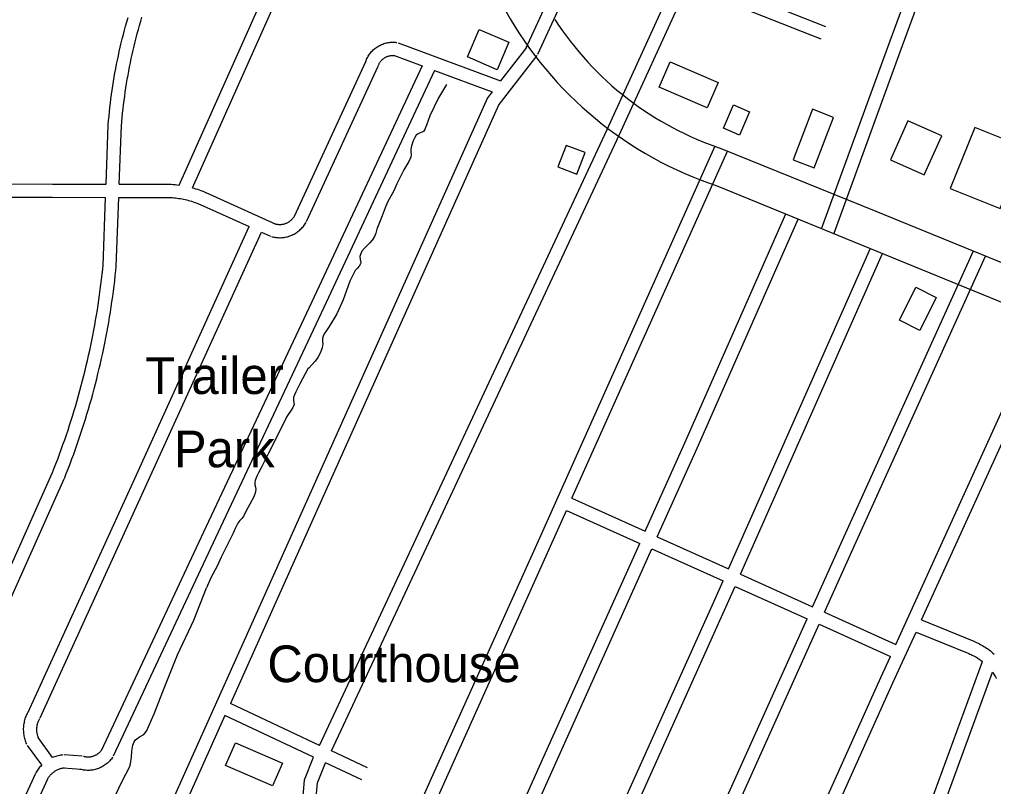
# Model space of a CAD drawing. Extents: x 3704301 to 3742427, y 506229 to 532009.
# Drawn here: x 3710942 to 3713149, y 526666 to 528404 of the extents above; entities that cross this region are included whole.
import ezdxf

# ---------------------------------------------------------------- set-up
doc = ezdxf.new("R2010")
doc.units = 0
for name, color, linetype in [('V-BLDG-IDEN', 7, 'Continuous'), ('V-BLDG-OTLN', 7, 'Continuous'), ('V-ROAD-CNTR', 7, 'Continuous'), ('V-TOPO-SHOR', 7, 'Continuous')]:
    doc.layers.add(name, color=color, linetype=linetype)

msp = doc.modelspace()

# ---------------------------------------------------------------- linework, layer by layer
at = {"layer": 'V-BLDG-OTLN'}
for points in [[(3712024.1, 528289.8), (3711957, 528318.7), (3711983.7, 528380.7), (3712050.7, 528351.9)], [(3712524.9, 528260.6), (3712500.1, 528203.2), (3712391.2, 528250.3), (3712416.1, 528307.7)], [(3712573.6, 528141.5), (3712537, 528157.2), (3712559.9, 528210.5), (3712596.5, 528194.8)], [(3712695.3, 528085.9), (3712743.1, 528067.5), (3712787, 528181.9), (3712739.1, 528200.3)], [(3712916, 528085.8), (3712992.4, 528051.7), (3713031.9, 528140.1), (3712955.5, 528174.2)], [(3713051.2, 528021), (3713164.6, 527975.2), (3713220.6, 528113.5), (3713107.1, 528159.3)], [(3712162.2, 528070), (3712205.2, 528053.6), (3712223.6, 528102.1), (3712180.6, 528118.5)], [(3712982.2, 527699.6), (3712935.9, 527722.7), (3712972.9, 527797.1), (3713019.3, 527774)], [(3711408.9, 526714.3), (3711431.5, 526765.7), (3711537.5, 526719), (3711514.8, 526667.6)]]:
    msp.add_lwpolyline(points, close=True, dxfattribs=at)
at = {"layer": 'V-ROAD-CNTR'}
for points in [[(3712089, 528337.6), (3712288.1, 528768.7), (3712444.3, 529106.8), (3712631.8, 529507.7), (3712806.2, 529885.3)], [(3711303.5, 528028.7), (3711483.5, 528430.5), (3711696.5, 528899.4), (3711769.8, 529061)], [(3711333.6, 528022.5), (3711510.9, 528418.1), (3711723.8, 528887), (3711797.1, 529048.6)], [(3712759.7, 527929.6), (3712909.6, 528341), (3713130.9, 528941.9)], [(3712787.9, 527919.3), (3712937.8, 528330.7), (3713158.9, 528931.2)], [(3712116.2, 528325.1), (3712315.4, 528756.1), (3712379, 528893.9)], [(3712273.6, 528154.1), (3712422.1, 528479.3), (3712573.5, 528806.1)], [(3712769.6, 528387), (3712467.6, 528506)], [(3712300.9, 528141.7), (3712449.4, 528466.8), (3712454.9, 528478.8)], [(3712758.6, 528359.1), (3712454.9, 528478.8)], [(3711142.9, 528165), (3711143.7, 528174.8), (3711144.6, 528184.7), (3711145.6, 528194.5), (3711146.7, 528204.3), (3711147.8, 528214.2), (3711149, 528224), (3711150.4, 528233.8), (3711151.7, 528243.6), (3711153.2, 528253.4), (3711154.8, 528263.2), (3711156.4, 528272.9), (3711158.1, 528282.7), (3711159.9, 528292.4), (3711161.8, 528302.1), (3711163.7, 528311.8), (3711165.8, 528321.5), (3711167.9, 528331.2), (3711170, 528340.9), (3711172.3, 528350.5), (3711174.7, 528360.1), (3711177.1, 528369.7), (3711179.6, 528379.3), (3711182.2, 528388.8), (3711184.8, 528398.4), (3711187.6, 528407.9)], [(3711172.8, 528162.5), (3711173.6, 528172.2), (3711174.5, 528181.8), (3711175.4, 528191.4), (3711176.5, 528201), (3711177.6, 528210.6), (3711178.8, 528220.1), (3711180.1, 528229.7), (3711181.4, 528239.3), (3711182.9, 528248.8), (3711184.4, 528258.4), (3711186, 528267.9), (3711187.6, 528277.4), (3711189.4, 528286.9), (3711191.2, 528296.4), (3711193.1, 528305.8), (3711195.1, 528315.3), (3711197.1, 528324.7), (3711199.3, 528334.1), (3711201.5, 528343.5), (3711203.8, 528352.9), (3711206.1, 528362.2), (3711208.6, 528371.6), (3711211.1, 528380.9), (3711213.7, 528390.2), (3711216.4, 528399.5), (3711219.1, 528408.7)], [(3712986.2, 527043.6), (3713258.7, 527641.9), (3713496.7, 528254.3), (3713549.8, 528399)], [(3711726.7, 528309), (3711727.5, 528311.1), (3711728.5, 528313.5), (3711729.6, 528315.9), (3711730.8, 528318.2), (3711732, 528320.5), (3711733.4, 528322.7), (3711734.8, 528324.8), (3711736.4, 528326.9), (3711738, 528328.9), (3711739.7, 528330.9), (3711741.4, 528332.8), (3711743.3, 528334.6), (3711745.2, 528336.3), (3711747.2, 528338), (3711749.2, 528339.6), (3711751.4, 528341.1), (3711753.5, 528342.5), (3711755.8, 528343.8), (3711758, 528345), (3711760.4, 528346.2), (3711762.7, 528347.2), (3711765.1, 528348.1), (3711767.6, 528349), (3711770.1, 528349.7), (3711772.6, 528350.4), (3711775.1, 528350.9), (3711777.6, 528351.4), (3711780.2, 528351.7), (3711782.8, 528352), (3711785.4, 528352.1), (3711788, 528352.1), (3711790.6, 528352), (3711793.1, 528351.9), (3711795.6, 528351.6), (3711796.8, 528351.4)], [(3711799.9, 528350.6), (3712032.1, 528265)], [(3712090.7, 528340.5), (3712032.1, 528265)], [(3712114.4, 528322.1), (3712028.1, 528210.9), (3711554.4, 527154.9), (3711419.6, 526854.4)], [(3711754.9, 528298.7), (3711755.5, 528300.3), (3711756, 528301.6), (3711756.6, 528302.8), (3711757.2, 528304), (3711757.9, 528305.2), (3711758.6, 528306.4), (3711759.4, 528307.6), (3711760.2, 528308.7), (3711761.1, 528309.8), (3711762, 528310.8), (3711762.9, 528311.8), (3711763.9, 528312.8), (3711764.9, 528313.7), (3711766, 528314.6), (3711767.1, 528315.4), (3711768.2, 528316.2), (3711769.3, 528317), (3711770.5, 528317.7), (3711771.7, 528318.3), (3711773, 528318.9), (3711774.3, 528319.5), (3711775.5, 528320), (3711776.8, 528320.4), (3711778.2, 528320.8), (3711779.5, 528321.2), (3711780.8, 528321.5), (3711782.2, 528321.7), (3711783.6, 528321.9), (3711784.9, 528322), (3711786.3, 528322.1), (3711787.7, 528322.1), (3711789.1, 528322.1), (3711790.5, 528322), (3711791.9, 528321.8), (3711792.6, 528321.7)], [(3711789.5, 528322.5), (3711854.4, 528298.6)], [(3711854.4, 528298.6), (3711604.4, 527764.2), (3711369.9, 527266.6), (3711126.9, 526747.6)], [(3711564.8, 527958.4), (3711727.2, 528310.1)], [(3711592, 527945.8), (3711754.4, 528297.6)], [(3711882.6, 528288.2), (3711631.5, 527751.4), (3711397, 527253.9), (3711154.1, 526734.9)], [(3711882.6, 528288.2), (3712012.8, 528240.1)], [(3712012.8, 528240.1), (3712002.2, 528226.4), (3711527, 527167.1), (3711157.2, 526342.7)], [(3711137.9, 528030.7), (3711142.8, 528164.3)], [(3711167.9, 528030.6), (3711172.8, 528163.2)], [(3712928.1, 526988.4), (3713231.1, 527653.6), (3713433, 528173.2)], [(3711621.7, 526759.6), (3712273.7, 528154.3)], [(3711648.9, 526746.9), (3712300.8, 528141.6)], [(3711782, 526474.7), (3711875.8, 526685), (3712117.7, 527222.7), (3712518.8, 528117.6)], [(3712193.8, 527319.3), (3712546.2, 528105.3)], [(3712533.8, 528111), (3712882.3, 527969.8), (3713870.9, 527566), (3714554.5, 527287.3), (3715437.6, 526922.4), (3716443.5, 526508.3), (3717232.2, 526184.1), (3717851, 525932.5), (3718370.1, 525717.7)], [(3710903.2, 528031.2), (3711016.5, 528030.9), (3711137.9, 528030.7)], [(3711167.9, 528030.6), (3711272.7, 528030.5)], [(3711272.7, 528030.5), (3711276.8, 528030.5), (3711281.2, 528030.4), (3711285.5, 528030.3), (3711289.8, 528030), (3711294.1, 528029.7), (3711298.4, 528029.3), (3711303.5, 528028.7)], [(3711333.6, 528022.5), (3711336.5, 528021.7), (3711340.7, 528020.4), (3711344.8, 528019.1), (3711348.9, 528017.7), (3711352.9, 528016.2), (3711356.9, 528014.6), (3711360.9, 528013), (3711363.6, 528011.8)], [(3711363.7, 528011.7), (3711522.7, 527940.2)], [(3712524.7, 528026.3), (3713191.3, 527753.7), (3714074.6, 527392.8), (3714959.3, 527039.8), (3715846.1, 526679), (3716321.1, 526487.7), (3716852.6, 526271.1), (3717658.8, 525937.3), (3718075.6, 525765.5), (3718323.9, 525661), (3718429.1, 525621.4)], [(3710903.1, 528001.2), (3711016.4, 528000.9), (3711136.8, 528000.7)], [(3711131.1, 527846.1), (3711136.8, 528000.7)], [(3711161, 527844.9), (3711166.8, 528000.6)], [(3711166.8, 528000.6), (3711272.7, 528000.5)], [(3711272.7, 528000.5), (3711276.6, 528000.5), (3711280.4, 528000.4), (3711284.1, 528000.3), (3711287.8, 528000.1), (3711291.5, 527999.8), (3711295.2, 527999.4), (3711298.9, 527999), (3711302.6, 527998.5), (3711306.3, 527997.9), (3711310, 527997.3), (3711313.6, 527996.5), (3711317.3, 527995.7), (3711320.9, 527994.9), (3711324.5, 527993.9), (3711328.1, 527992.9), (3711331.6, 527991.8), (3711335.2, 527990.7), (3711338.7, 527989.5), (3711342.2, 527988.2), (3711345.7, 527986.8), (3711349.1, 527985.4), (3711351.6, 527984.3)], [(3711351.4, 527984.4), (3711462.5, 527934.4)], [(3712359.8, 527244.5), (3712449.9, 527444.8), (3712678.9, 527963.7)], [(3711512.7, 527912), (3711515, 527911.4), (3711517.6, 527910.8), (3711520.2, 527910.3), (3711522.8, 527909.9), (3711525.4, 527909.7), (3711528.1, 527909.5), (3711530.7, 527909.4), (3711533.4, 527909.4), (3711536, 527909.6), (3711538.7, 527909.8), (3711541.3, 527910.1), (3711543.9, 527910.6), (3711546.5, 527911.1), (3711549.1, 527911.7), (3711551.7, 527912.5), (3711554.2, 527913.3), (3711556.7, 527914.2), (3711559.1, 527915.2), (3711561.5, 527916.3), (3711563.9, 527917.5), (3711566.2, 527918.8), (3711568.5, 527920.2), (3711570.7, 527921.7), (3711572.8, 527923.3), (3711574.9, 527924.9), (3711576.9, 527926.6), (3711578.9, 527928.4), (3711580.8, 527930.3), (3711582.6, 527932.2), (3711584.3, 527934.2), (3711586, 527936.3), (3711587.5, 527938.4), (3711589, 527940.6), (3711590.4, 527942.8), (3711591.4, 527944.6)], [(3711520.4, 527941), (3711522.1, 527940.5), (3711523.6, 527940.2), (3711525.1, 527939.9), (3711526.6, 527939.7), (3711528, 527939.6), (3711529.5, 527939.5), (3711531, 527939.4), (3711532.5, 527939.4), (3711534, 527939.5), (3711535.5, 527939.6), (3711537, 527939.8), (3711538.5, 527940.1), (3711539.9, 527940.4), (3711541.4, 527940.7), (3711542.8, 527941.1), (3711544.2, 527941.6), (3711545.6, 527942.1), (3711547, 527942.7), (3711548.4, 527943.3), (3711549.7, 527944), (3711551, 527944.7), (3711552.3, 527945.5), (3711553.5, 527946.3), (3711554.7, 527947.2), (3711555.9, 527948.1), (3711557.1, 527949.1), (3711558.2, 527950.1), (3711559.2, 527951.2), (3711560.3, 527952.3), (3711561.2, 527953.4), (3711562.2, 527954.6), (3711563.1, 527955.8), (3711563.9, 527957), (3711564.7, 527958.3), (3711565.4, 527959.6)], [(3712387.2, 527232.2), (3712477.3, 527432.6), (3712706.4, 527951.6)], [(3710961.1, 526834.5), (3711199.1, 527355.7), (3711462.5, 527934.4)], [(3710988.4, 526822), (3711226.3, 527343.3), (3711489.8, 527922.1)], [(3711489.8, 527922.1), (3711510.4, 527912.8)], [(3712548.6, 527159.4), (3712870.2, 527885.5)], [(3712575.9, 527147.1), (3712897.6, 527873.3)], [(3712738.9, 527073.7), (3712810.6, 527233), (3713104, 527879.8)], [(3712766.3, 527061.3), (3712838, 527220.6), (3713131.4, 527867.5)], [(3711015.4, 527375.2), (3711019.8, 527386.1), (3711024, 527396.9), (3711028.2, 527407.8), (3711032.3, 527418.8), (3711036.3, 527429.7), (3711040.2, 527440.7), (3711044.1, 527451.7), (3711047.9, 527462.8), (3711051.6, 527473.8), (3711055.3, 527484.9), (3711058.8, 527496), (3711062.3, 527507.2), (3711065.8, 527518.3), (3711069.1, 527529.5), (3711072.4, 527540.7), (3711075.6, 527552), (3711078.7, 527563.2), (3711081.7, 527574.5), (3711084.7, 527585.8), (3711087.6, 527597.1), (3711090.4, 527608.4), (3711093.1, 527619.8), (3711095.8, 527631.1), (3711098.3, 527642.5), (3711100.8, 527653.9), (3711103.3, 527665.3), (3711105.6, 527676.8), (3711107.9, 527688.2), (3711110.1, 527699.7), (3711112.2, 527711.2), (3711114.2, 527722.7), (3711116.2, 527734.2), (3711118.1, 527745.7), (3711119.9, 527757.2), (3711121.6, 527768.8), (3711123.2, 527780.3), (3711124.8, 527791.9), (3711126.3, 527803.5), (3711127.7, 527815.1), (3711129, 527826.7), (3711130.2, 527838.3), (3711131.1, 527847)], [(3711043.3, 527364.1), (3711047.7, 527375.1), (3711052, 527386.1), (3711056.2, 527397.2), (3711060.4, 527408.3), (3711064.5, 527419.5), (3711068.5, 527430.7), (3711072.4, 527441.9), (3711076.3, 527453.1), (3711080.1, 527464.4), (3711083.8, 527475.6), (3711087.4, 527487), (3711091, 527498.3), (3711094.5, 527509.6), (3711097.9, 527521), (3711101.2, 527532.4), (3711104.5, 527543.8), (3711107.6, 527555.3), (3711110.7, 527566.8), (3711113.7, 527578.2), (3711116.7, 527589.8), (3711119.5, 527601.3), (3711122.3, 527612.8), (3711125, 527624.4), (3711127.6, 527636), (3711130.2, 527647.6), (3711132.6, 527659.2), (3711135, 527670.8), (3711137.3, 527682.5), (3711139.6, 527694.2), (3711141.7, 527705.8), (3711143.8, 527717.5), (3711145.8, 527729.2), (3711147.7, 527741), (3711149.5, 527752.7), (3711151.3, 527764.4), (3711152.9, 527776.2), (3711154.5, 527788), (3711156, 527799.8), (3711157.5, 527811.6), (3711158.8, 527823.4), (3711160.1, 527835.2), (3711161, 527844)], [(3710861.6, 527032.2), (3711015.7, 527375.8)], [(3710889, 527019.9), (3711043, 527363.5)], [(3712193.8, 527319.3), (3712359.8, 527244.5)], [(3711658.3, 526123.8), (3711903.2, 526672.8), (3712145, 527210.5), (3712181.6, 527291.9)], [(3712181.6, 527291.9), (3712347.5, 527217.1)], [(3712387.2, 527232.2), (3712548.6, 527159.4)], [(3711840.9, 526085.7), (3712120.5, 526712.2), (3712347.5, 527217.1)], [(3712081.9, 526552), (3712147.9, 526700), (3712374.9, 527204.8)], [(3712374.9, 527204.8), (3712536.4, 527132)], [(3712575.9, 527147.1), (3712738.9, 527073.7)], [(3712244.3, 526482.6), (3712515.5, 527084.8), (3712536.4, 527132)], [(3712271.9, 526470.8), (3712542.9, 527072.6), (3712563.8, 527119.7)], [(3712563.8, 527119.7), (3712726.6, 527046.3)], [(3712766.3, 527061.3), (3712928.1, 526988.4)], [(3712435.1, 526401), (3712552.2, 526658.7), (3712726.6, 527046.3)], [(3712462.7, 526389.2), (3712579.5, 526646.3), (3712754, 527034)], [(3712754, 527034), (3712915.7, 526961.1)], [(3712986.2, 527043.6), (3713104.4, 526995.3)], [(3712376, 525694), (3712540.5, 526054.2), (3712921.3, 526901.2), (3712973.7, 527016.3)], [(3712973.7, 527016.3), (3713093.1, 526967.5)], [(3713104.5, 526995.3), (3713107.7, 526994), (3713111, 526992.5), (3713114.4, 526990.9), (3713117.6, 526989.3), (3713120.9, 526987.6), (3713124, 526985.8), (3713127.2, 526983.9), (3713130.3, 526982), (3713133.3, 526980), (3713136.3, 526977.9), (3713139.3, 526975.7), (3713142.2, 526973.5), (3713145, 526971.2), (3713147.8, 526968.8), (3713150.5, 526966.4)], [(3713093.1, 526967.6), (3713095.9, 526966.4), (3713098.6, 526965.2), (3713101.3, 526963.9), (3713103.9, 526962.6), (3713106.5, 526961.3), (3713109, 526959.8), (3713111.5, 526958.3), (3713114, 526956.8), (3713116.5, 526955.2), (3713118.9, 526953.5), (3713121.2, 526951.8), (3713124, 526949.6)], [(3712335.9, 525678.3), (3712513.1, 526066.6), (3712894, 526913.6), (3712915.7, 526961.1)], [(3712657.7, 525687.4), (3712829.6, 526146), (3713016.2, 526655), (3713124, 526949.6)], [(3713021.2, 526581.5), (3713044.4, 526644.6), (3713147, 526925.4)], [(3713147, 526925.4), (3713150.8, 526919.6), (3713152.3, 526917.1), (3713153.8, 526914.6), (3713155.2, 526911.9), (3713155.6, 526911.2)], [(3710958.1, 526762.3), (3710957.1, 526764.7), (3710956.1, 526767.3), (3710955.1, 526770), (3710954.3, 526772.6), (3710953.5, 526775.4), (3710952.9, 526778.1), (3710952.3, 526780.9), (3710951.9, 526783.6), (3710951.5, 526786.4), (3710951.2, 526789.2), (3710951.1, 526792), (3710951, 526794.8), (3710951, 526797.7), (3710951.1, 526800.5), (3710951.4, 526803.3), (3710951.7, 526806.1), (3710952.1, 526808.9), (3710952.6, 526811.6), (3710953.2, 526814.4), (3710953.9, 526817.1), (3710954.7, 526819.8), (3710955.6, 526822.5), (3710956.6, 526825.1), (3710957.7, 526827.7), (3710958.9, 526830.3), (3710960.1, 526832.8), (3710961.4, 526835.2), (3710961.7, 526835.7)], [(3711621.7, 526759.6), (3711419.6, 526854.4)], [(3710985.6, 526774.3), (3710984.8, 526776.1), (3710984.2, 526777.8), (3710983.6, 526779.5), (3710983.1, 526781.1), (3710982.6, 526782.8), (3710982.2, 526784.6), (3710981.8, 526786.3), (3710981.5, 526788), (3710981.3, 526789.8), (3710981.1, 526791.6), (3710981, 526793.3), (3710981, 526795.1), (3710981, 526796.9), (3710981.1, 526798.6), (3710981.2, 526800.4), (3710981.4, 526802.1), (3710981.7, 526803.9), (3710982, 526805.6), (3710982.4, 526807.3), (3710982.8, 526809.1), (3710983.3, 526810.7), (3710983.9, 526812.4), (3710984.5, 526814.1), (3710985.2, 526815.7), (3710985.9, 526817.3), (3710986.7, 526818.9), (3710987.6, 526820.5), (3710987.8, 526820.8)], [(3711407.4, 526827), (3711184.6, 526330.4)], [(3711608.1, 526732.9), (3711407.4, 526827)], [(3711016.8, 526732), (3710984, 526777.1)], [(3710991.9, 526715.2), (3710959.7, 526759.5)], [(3711128.1, 526749.8), (3711127.1, 526748.3), (3711126.3, 526747.2), (3711125.4, 526746), (3711124.4, 526745), (3711123.4, 526743.9), (3711122.3, 526742.9), (3711121.3, 526741.9), (3711120.1, 526741), (3711119, 526740.1), (3711117.8, 526739.3), (3711116.6, 526738.5), (3711115.3, 526737.7), (3711114.1, 526737.1), (3711112.8, 526736.4), (3711111.4, 526735.8), (3711110.1, 526735.3), (3711108.7, 526734.8), (3711107.3, 526734.4), (3711105.9, 526734), (3711104.5, 526733.7), (3711103.1, 526733.4), (3711101.6, 526733.2), (3711100.2, 526733.1), (3711098.7, 526733), (3711097.3, 526732.9), (3711095.8, 526733), (3711094.4, 526733), (3711092.9, 526733.2), (3711091.5, 526733.4), (3711090.1, 526733.6), (3711088.7, 526733.9), (3711087.2, 526734.3), (3711086.6, 526734.5)], [(3711730.1, 526708.7), (3711648.9, 526746.9)], [(3711040, 526738), (3711037.5, 526737.7), (3711034.8, 526737.3), (3711032, 526736.8), (3711029.3, 526736.2), (3711026.6, 526735.4), (3711023.9, 526734.6), (3711021.3, 526733.7), (3711018.6, 526732.7), (3711016.8, 526732)], [(3711083.7, 526735), (3711042.9, 526738.1)], [(3711152.8, 526732.7), (3711151.5, 526730.8), (3711149.9, 526728.7), (3711148.2, 526726.6), (3711146.5, 526724.7), (3711144.7, 526722.8), (3711142.8, 526720.9), (3711140.9, 526719.2), (3711138.8, 526717.5), (3711136.7, 526715.9), (3711134.6, 526714.4), (3711132.4, 526713), (3711130.1, 526711.6), (3711127.8, 526710.4), (3711125.5, 526709.2), (3711123.1, 526708.2), (3711120.6, 526707.2), (3711118.1, 526706.3), (3711115.6, 526705.5), (3711113.1, 526704.9), (3711110.5, 526704.3), (3711107.9, 526703.8), (3711105.3, 526703.4), (3711102.7, 526703.2), (3711100.1, 526703), (3711097.5, 526702.9), (3711094.8, 526703), (3711092.2, 526703.1), (3711089.6, 526703.4), (3711087, 526703.7), (3711084.4, 526704.1), (3711081.8, 526704.7), (3711079.4, 526705.3), (3711078.4, 526705.6)], [(3711510.2, 526229.9), (3711626.3, 526487.3), (3711627, 526502.8), (3711587.6, 526620.7), (3711583.8, 526640), (3711585.1, 526653.4), (3711587.4, 526681.4), (3711608.1, 526732.9)], [(3710991.9, 526715.2), (3710989.1, 526712.1), (3710987.3, 526710), (3710985.5, 526707.8), (3710983.8, 526705.6), (3710982.2, 526703.3), (3710980.7, 526700.9), (3710979.3, 526698.6), (3710978.3, 526696.8)], [(3711043.5, 526708.2), (3711041.5, 526708), (3711039.8, 526707.7), (3711038.1, 526707.4), (3711036.4, 526707), (3711034.7, 526706.6), (3711033, 526706.1), (3711031.4, 526705.5), (3711029.8, 526704.9), (3711028.2, 526704.2), (3711026.6, 526703.5), (3711025.1, 526702.7), (3711023.5, 526701.9), (3711022, 526701), (3711020.6, 526700), (3711019.2, 526699), (3711017.8, 526698), (3711016.4, 526696.9), (3711015.1, 526695.8), (3711013.8, 526694.6), (3711012.6, 526693.3), (3711011.4, 526692.1), (3711010.3, 526690.8), (3711009.2, 526689.4), (3711008.2, 526688), (3711007.2, 526686.6), (3711006.2, 526685.1), (3711005.3, 526683.6), (3711004.6, 526682.2)], [(3711081.4, 526705.1), (3711040.6, 526708.1)], [(3711643.5, 526547.9), (3711616.7, 526628.4), (3711614.1, 526641.4), (3711615, 526650.7), (3711616.9, 526674.5), (3711635.3, 526720.1)], [(3711717.4, 526681.6), (3711635.3, 526720.1)], [(3710977.8, 526695.8), (3710947.5, 526629.9), (3710913.9, 526524.6)], [(3711005.1, 526683.2), (3710975.5, 526619), (3710942.4, 526515.5)]]:
    msp.add_lwpolyline(points, dxfattribs=at)
for centre, radius, start, end in [((3712791.8, 528840.5), 856.9, 209.1942, 251.8394), ((3712757.6, 528791.9), 716.7, 212.8043, 251.8119)]:
    msp.add_arc(centre, radius, start, end, dxfattribs=at)
at = {"layer": 'V-TOPO-SHOR'}
for points in [[(3711909.3, 528256.3), (3711891.2, 528226.2), (3711871.4, 528185.5), (3711863.8, 528164.4), (3711861.9, 528158.9), (3711860.5, 528154.5), (3711857.8, 528150.9), (3711855.9, 528149.2), (3711851.7, 528147.6), (3711848.4, 528146.4), (3711844, 528143.9), (3711840.9, 528141.3), (3711837.8, 528136.2), (3711834, 528129.1), (3711832.2, 528124), (3711830.2, 528117.4), (3711828.3, 528110.2), (3711828.5, 528103.9), (3711829.7, 528097.9), (3711828.5, 528092.1), (3711824.4, 528082.1), (3711812.6, 528062.8), (3711797.1, 528031.1), (3711790.1, 528015.7), (3711776, 527990.1), (3711770.5, 527977), (3711763.7, 527959.3), (3711751.5, 527928.4), (3711749.3, 527920), (3711746.4, 527911.8), (3711741.2, 527903.6), (3711735.8, 527897.6), (3711730.6, 527892.7), (3711723.5, 527885.6), (3711717.5, 527878.8), (3711714.4, 527871.7), (3711713.4, 527866.7), (3711713.7, 527860), (3711715, 527853.5), (3711714.8, 527850.3), (3711711.7, 527844.9), (3711707.8, 527840.5), (3711702.8, 527835.2), (3711690.2, 527810.8), (3711674.9, 527768.8), (3711661.2, 527736.6), (3711643.8, 527708.6), (3711637.4, 527699.3), (3711632.5, 527691.9), (3711629.8, 527686.2), (3711628.3, 527681.3), (3711628.7, 527674.5), (3711629.1, 527668.7), (3711627.8, 527660.1), (3711623.9, 527649.7), (3711618.1, 527638.2), (3711611.5, 527629.7), (3711604, 527621.4), (3711598, 527615), (3711595.5, 527612.6), (3711577.2, 527578.3), (3711570.7, 527566.4), (3711567.7, 527560.3), (3711564.9, 527553.4), (3711563, 527547.2)], [(3711563, 527547.2), (3711562.9, 527540.9), (3711563.8, 527535.5), (3711564, 527531.8), (3711561.4, 527525), (3711557.4, 527519.1), (3711547.4, 527504.8), (3711525, 527458.2), (3711505.8, 527421.4), (3711489.6, 527388), (3711483, 527377.2), (3711480.1, 527370.5), (3711477.9, 527365.2), (3711475.9, 527359.2), (3711475.1, 527355.1), (3711475.3, 527349.5), (3711476.3, 527344.5), (3711477, 527339.2), (3711475.6, 527331), (3711471.8, 527321.3), (3711455.7, 527290.8), (3711449.8, 527279.7), (3711445.3, 527273.8), (3711441.4, 527269.2), (3711436.5, 527263.2), (3711430.3, 527250.7), (3711426.3, 527240.3), (3711409.9, 527208.6), (3711398.7, 527186), (3711389.3, 527165.3), (3711375, 527138.7), (3711365.4, 527116.6)], [(3711069.1, 526445.4), (3711091.7, 526495.1), (3711106.8, 526532), (3711135, 526596.4), (3711174, 526678.3), (3711191, 526710), (3711193.3, 526718.1), (3711195.2, 526733.2), (3711196.6, 526746.5), (3711198.4, 526759.7), (3711201.2, 526767.3), (3711204.5, 526772), (3711214, 526778.7), (3711223.4, 526784.3), (3711229.6, 526791.9), (3711247, 526831.2), (3711266.7, 526881.9), (3711300.1, 526964.7), (3711336.8, 527042.8), (3711365.4, 527116.6)]]:
    msp.add_lwpolyline(points, dxfattribs=at)

# ---------------------------------------------------------------- texts
at = {"layer": 'V-BLDG-IDEN'}
for s, p in [('Trailer', (3711226.5, 527555.4)), ('Park', (3711291.7, 527389.4)), ('Courthouse', (3711503.5, 526902.8))]:
    msp.add_text(s, height=83, dxfattribs=at).set_placement(p)

doc.saveas('drawing.dxf')
